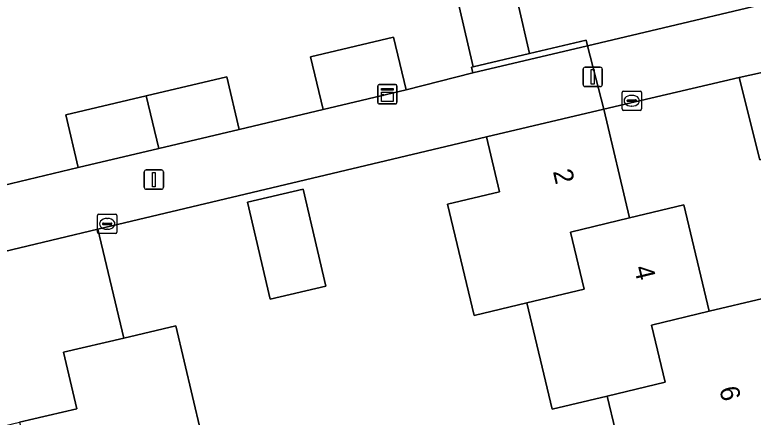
# Model space of a CAD drawing. Extents: x 158031 to 159244, y 380104 to 381214.
# Drawn here: x 158685.04 to 158723.36, y 380617.54 to 380638.41 of the extents above; entities that cross this region are included whole.
import ezdxf

# ---------------------------------------------------------------- set-up
doc = ezdxf.new("R2010")
doc.units = 0
for name, color, linetype in [('IMGEO_Erf', 7, 'Continuous'), ('IMGEO_Groenvoorziening', 7, 'Continuous'), ('IMGEO_Hek', 7, 'Continuous'), ('IMGEO_Kast', 7, 'Continuous'), ('IMGEO_Kolk', 7, 'Continuous'), ('IMGEO_Lichtmast', 7, 'Continuous'), ('IMGEO_Muur', 7, 'Continuous'), ('IMGEO_Pand', 7, 'Continuous'), ('IMGEO_Pand_nummerreeks', 7, 'Continuous'), ('IMGEO_Voetpad_open', 7, 'Continuous')]:
    doc.layers.add(name, color=color, linetype=linetype)

msp = doc.modelspace()

# ---------------------------------------------------------------- linework, layer by layer
at = {"layer": 'IMGEO_Erf'}
for points in [[(158683.991, 380629.458), (158688.336, 380630.486), (158687.692, 380633.211), (158691.868, 380634.198), (158696.043, 380635.184), (158696.687, 380632.459), (158701.037, 380633.499), (158700.391, 380636.223), (158704.695, 380637.244), (158705.341, 380634.52), (158708.805, 380635.392), (158708.736, 380635.684), (158708.827, 380635.706), (158703.146, 380660.152), (158636.227, 380644.398)], [(158732.222, 380606.886), (158727.683, 380626.11), (158724.959, 380625.463), (158723.955, 380629.692), (158726.679, 380630.339), (158726.416, 380631.538), (158723.693, 380630.884), (158722.624, 380635.163), (158715.598, 380633.518), (158716.938, 380627.87), (158719.758, 380628.546), (158721.078, 380623.038), (158723.855, 380623.703), (158725.154, 380618.281), (158726.352, 380618.569), (158727.058, 380615.621)], [(158717.08, 380613.231), (158715.785, 380618.639), (158712.932, 380617.955), (158711.613, 380623.464), (158708.874, 380622.808), (158707.49, 380628.584), (158710.184, 380629.229), (158709.509, 380632.073), (158689.357, 380627.287), (158690.697, 380621.642), (158693.404, 380622.278), (158694.695, 380616.786)]]:
    msp.add_lwpolyline(points, dxfattribs=at)
msp.add_lwpolyline([(158698.302, 380623.662), (158697.119, 380628.695), (158700.001, 380629.372), (158701.184, 380624.339)], close=True, dxfattribs=at)
at = {"layer": 'IMGEO_Groenvoorziening'}
for points in [[(158699.836, 380663.612), (158703.146, 380660.152), (158708.827, 380635.706), (158711.747, 380636.397), (158711.136, 380639.023), (158707.246, 380655.764), (158706.04, 380660.954), (158704.299, 380662.558)], [(158725.661, 380642.88), (158706.04, 380660.954), (158707.246, 380655.764), (158722.483, 380641.728), (158711.136, 380639.023), (158711.747, 380636.397), (158714.693, 380637.095), (158714.762, 380636.803), (158727.607, 380639.865)]]:
    msp.add_lwpolyline(points, dxfattribs=at)
at = {"layer": 'IMGEO_Hek'}
for points in [[(158708.805, 380635.392), (158705.341, 380634.52)], [(158722.624, 380635.163), (158715.598, 380633.518)]]:
    msp.add_lwpolyline(points, dxfattribs=at)
at = {"layer": 'IMGEO_Kast'}
for p, q in [((158703.873, 380633.862), (158703.873, 380634.703)), ((158703.873, 380634.703), (158703.873, 380633.862)), ((158703.948, 380634.787), (158704.789, 380634.787)), ((158704.789, 380634.787), (158703.948, 380634.787)), ((158704.873, 380634.712), (158704.873, 380633.871)), ((158704.873, 380633.871), (158704.873, 380634.712)), ((158704.798, 380633.787), (158703.957, 380633.787)), ((158703.957, 380633.787), (158704.798, 380633.787))]:
    msp.add_line(p, q, dxfattribs=at)
for points in [[(158704.068, 380634.577), (158704.668, 380634.577), (158704.668, 380634.492), (158704.068, 380634.492), (158704.068, 380634.577)], [(158704.068, 380634.402), (158704.668, 380634.402), (158704.668, 380633.913), (158704.068, 380633.913), (158704.068, 380634.402)]]:
    msp.add_lwpolyline(points, dxfattribs=at)
msp.add_circle((158704.152, 380634.251), 0.0377, dxfattribs=at)
for centre, start, end in [((158703.951, 380634.709), 92.4484, 184.2845), ((158703.951, 380634.709), 92.4484, 184.2845), ((158704.795, 380634.709), 2.4484, 94.2845), ((158704.795, 380634.709), 2.4484, 94.2845), ((158703.951, 380633.865), 182.4484, 274.2845), ((158703.951, 380633.865), 182.4484, 274.2845), ((158704.795, 380633.865), 272.4484, 4.2845), ((158704.795, 380633.865), 272.4484, 4.2845)]:
    msp.add_arc(centre, 0.0779, start, end, dxfattribs=at)
at = {"layer": 'IMGEO_Kolk'}
for p, q in [((158716.63, 380634.451), (158717.482, 380634.451)), ((158716.555, 380633.525), (158716.555, 380634.377)), ((158717.043, 380634.231), (158717.068, 380634.231)), ((158717.556, 380634.377), (158717.556, 380633.525)), ((158716.814, 380633.945), (158716.814, 380633.957)), ((158717.252, 380633.908), (158716.854, 380633.908)), ((158716.857, 380633.994), (158717.255, 380633.994)), ((158717.066, 380633.671), (158717.041, 380633.671)), ((158717.298, 380633.957), (158717.298, 380633.945)), ((158717.482, 380633.451), (158716.63, 380633.451)), ((158689.338, 380627.14), (158689.338, 380627.992)), ((158689.413, 380628.066), (158690.265, 380628.066)), ((158690.339, 380627.992), (158690.339, 380627.14)), ((158689.597, 380627.56), (158689.597, 380627.572)), ((158689.64, 380627.609), (158690.038, 380627.609)), ((158689.826, 380627.846), (158689.851, 380627.846)), ((158690.081, 380627.572), (158690.081, 380627.56)), ((158690.035, 380627.523), (158689.637, 380627.523)), ((158689.849, 380627.286), (158689.824, 380627.286)), ((158690.265, 380627.066), (158689.413, 380627.066))]:
    msp.add_line(p, q, dxfattribs=at)
for points in [[(158716.63, 380634.451), (158717.482, 380634.451)], [(158716.555, 380633.525), (158716.555, 380634.377)], [(158717.556, 380634.377), (158717.556, 380633.525)], [(158717.482, 380633.451), (158716.63, 380633.451)], [(158689.338, 380627.14), (158689.338, 380627.992)], [(158689.413, 380628.066), (158690.265, 380628.066)], [(158690.339, 380627.992), (158690.339, 380627.14)], [(158690.265, 380627.066), (158689.413, 380627.066)]]:
    msp.add_lwpolyline(points, dxfattribs=at)
for centre, radius, start, end in [((158716.632, 380634.375), 0.0765, 91.552, 178.448), ((158716.632, 380634.375), 0.0765, 91.552, 178.448), ((158717.48, 380634.375), 0.0765, 1.552, 88.448), ((158717.48, 380634.375), 0.0765, 1.552, 88.448), ((158716.854, 380633.954), 0.0403, 85.8775, 175.7526), ((158716.851, 380633.944), 0.0366, 178.938, 274.7102), ((158717.255, 380633.951), 0.043, 264.8664, 352.4533), ((158717.259, 380633.956), 0.0386, 1.7309, 96.639), ((158716.632, 380633.527), 0.0765, 181.552, 268.448), ((158716.632, 380633.527), 0.0765, 181.552, 268.448), ((158717.48, 380633.527), 0.0765, 271.552, 358.448), ((158717.48, 380633.527), 0.0765, 271.552, 358.448), ((158689.415, 380627.99), 0.0765, 91.552, 178.448), ((158689.415, 380627.99), 0.0765, 91.552, 178.448), ((158690.263, 380627.99), 0.0765, 1.552, 88.448), ((158690.263, 380627.99), 0.0765, 1.552, 88.448), ((158689.637, 380627.569), 0.0403, 85.8775, 175.7526), ((158689.634, 380627.559), 0.0366, 178.938, 274.7102), ((158690.038, 380627.566), 0.043, 264.8664, 352.4533), ((158690.042, 380627.571), 0.0386, 1.7309, 96.639), ((158689.415, 380627.142), 0.0765, 181.552, 268.448), ((158689.415, 380627.142), 0.0765, 181.552, 268.448), ((158690.263, 380627.142), 0.0765, 271.552, 358.448), ((158690.263, 380627.142), 0.0765, 271.552, 358.448)]:
    msp.add_arc(centre, radius, start, end, dxfattribs=at)
for centre, major_axis, ratio, start_param, end_param in [((158717.042, 380633.951), (-0.387, 0.002), 0.722429, 4.712389, 7.853982), ((158717.067, 380633.951), (-0.39, 0.002), 0.717154, 1.570796, 4.712389), ((158689.825, 380627.566), (-0.387, 0.002), 0.722429, 4.712389, 7.853982), ((158689.85, 380627.566), (-0.39, 0.002), 0.717154, 1.570796, 4.712389)]:
    msp.add_ellipse(centre, major_axis=major_axis, ratio=ratio, start_param=start_param, end_param=end_param, dxfattribs=at)
at = {"layer": 'IMGEO_Lichtmast'}
for p, q in [((158714.532, 380634.788), (158714.532, 380635.588)), ((158714.532, 380635.588), (158714.532, 380634.788)), ((158714.632, 380635.688), (158715.422, 380635.688)), ((158715.422, 380635.688), (158714.632, 380635.688)), ((158715.522, 380635.588), (158715.522, 380634.788)), ((158715.522, 380634.788), (158715.522, 380635.588)), ((158715.422, 380634.688), (158714.632, 380634.688)), ((158714.632, 380634.688), (158715.422, 380634.688)), ((158691.763, 380629.46), (158691.763, 380630.26)), ((158691.763, 380630.26), (158691.763, 380629.46)), ((158691.863, 380630.36), (158692.653, 380630.36)), ((158692.653, 380630.36), (158691.863, 380630.36)), ((158692.753, 380630.26), (158692.753, 380629.46)), ((158692.753, 380629.46), (158692.753, 380630.26)), ((158692.653, 380629.36), (158691.863, 380629.36)), ((158691.863, 380629.36), (158692.653, 380629.36))]:
    msp.add_line(p, q, dxfattribs=at)
for points in [[(158714.952, 380635.563), (158715.102, 380635.563), (158715.102, 380634.813), (158714.952, 380634.813), (158714.952, 380635.563)], [(158692.183, 380630.235), (158692.333, 380630.235), (158692.333, 380629.485), (158692.183, 380629.485), (158692.183, 380630.235)]]:
    msp.add_lwpolyline(points, dxfattribs=at)
for centre, start, end in [((158714.632, 380635.588), 90, 180), ((158714.632, 380635.588), 90, 180), ((158715.422, 380635.588), 0, 90), ((158715.422, 380635.588), 360, 90), ((158714.632, 380634.788), 180, 270), ((158714.632, 380634.788), 180, 270), ((158715.422, 380634.788), 270, 0), ((158715.422, 380634.788), 270, 0), ((158691.863, 380630.26), 90, 180), ((158691.863, 380630.26), 90, 180), ((158692.653, 380630.26), 0, 90), ((158692.653, 380630.26), 360, 90), ((158691.863, 380629.46), 180, 270), ((158691.863, 380629.46), 180, 270), ((158692.653, 380629.46), 270, 0), ((158692.653, 380629.46), 270, 0)]:
    msp.add_arc(centre, 0.1, start, end, dxfattribs=at)
at = {"layer": 'IMGEO_Muur'}
msp.add_lwpolyline([(158708.827, 380635.706), (158708.736, 380635.684), (158708.805, 380635.392), (158714.762, 380636.803), (158714.693, 380637.095), (158711.747, 380636.397)], close=True, dxfattribs=at)
msp.add_lwpolyline([(158709.509, 380632.073), (158689.357, 380627.287)], dxfattribs=at)
at = {"layer": 'IMGEO_Pand'}
for points in [[(158705.341, 380634.52), (158704.695, 380637.244), (158700.391, 380636.223), (158701.037, 380633.499)], [(158726.416, 380631.538), (158725.401, 380635.761), (158722.624, 380635.163), (158723.693, 380630.884)], [(158692.511, 380631.473), (158696.687, 380632.459), (158696.043, 380635.184), (158691.868, 380634.198)], [(158692.511, 380631.473), (158691.868, 380634.198), (158687.692, 380633.211), (158688.336, 380630.486)], [(158711.613, 380623.464), (158714.592, 380624.177), (158713.882, 380627.138), (158716.938, 380627.87), (158715.598, 380633.518), (158709.509, 380632.073), (158710.184, 380629.229), (158707.49, 380628.584), (158708.874, 380622.808)], [(158697.119, 380628.695), (158698.302, 380623.662), (158701.184, 380624.339), (158700.001, 380629.372)], [(158715.785, 380618.639), (158718.786, 380619.359), (158718.077, 380622.319), (158721.078, 380623.038), (158719.758, 380628.546), (158716.938, 380627.87), (158713.882, 380627.138), (158714.592, 380624.177), (158711.613, 380623.464), (158712.932, 380617.955)], [(158685.293, 380617.279), (158688.263, 380617.977), (158687.574, 380620.908), (158690.697, 380621.642), (158689.357, 380627.287), (158679.216, 380624.879), (158679.889, 380622.011), (158679.96, 380621.708), (158681.185, 380621.996), (158682.451, 380616.611)], [(158727.058, 380615.621), (158726.352, 380618.569), (158725.154, 380618.281), (158723.855, 380623.703), (158721.078, 380623.038), (158718.077, 380622.319), (158718.786, 380619.359), (158715.785, 380618.639), (158717.08, 380613.231)], [(158685.293, 380617.279), (158686.557, 380611.902), (158689.384, 380612.566), (158692.37, 380613.267), (158691.709, 380616.084), (158694.695, 380616.786), (158693.404, 380622.278), (158690.697, 380621.642), (158687.574, 380620.908), (158688.263, 380617.977)]]:
    msp.add_lwpolyline(points, close=True, dxfattribs=at)
at = {"layer": 'IMGEO_Voetpad_open'}
msp.add_lwpolyline([(158727.607, 380639.865), (158714.762, 380636.803), (158715.598, 380633.518), (158722.624, 380635.163), (158725.401, 380635.761), (158726.416, 380631.538), (158726.679, 380630.339), (158727.683, 380626.11), (158732.222, 380606.886), (158733.22, 380602.635), (158733.51, 380601.433), (158734.47, 380597.31), (158735.431, 380593.188), (158735.725, 380591.97), (158736.726, 380587.734), (158739.029, 380577.884), (158742.026, 380578.534), (158741.77, 380579.626)], close=True, dxfattribs=at)
msp.add_lwpolyline([(158679.216, 380624.879), (158689.357, 380627.287), (158709.509, 380632.073), (158715.598, 380633.518), (158714.762, 380636.803), (158708.805, 380635.392), (158705.341, 380634.52), (158701.037, 380633.499), (158696.687, 380632.459), (158692.511, 380631.473), (158688.336, 380630.486), (158683.991, 380629.458)], dxfattribs=at)

# ---------------------------------------------------------------- texts
at = {"layer": 'IMGEO_Pand_nummerreeks'}
for s, rotation, p in [('2', 283.1401, (158712.959, 380630.287)), ('4', 283.4768, (158717.164, 380625.295)), ('6', 283.274, (158721.588, 380619.026))]:
    msp.add_text(s, height=1, rotation=rotation, dxfattribs=at).set_placement(p)

doc.saveas('drawing.dxf')
